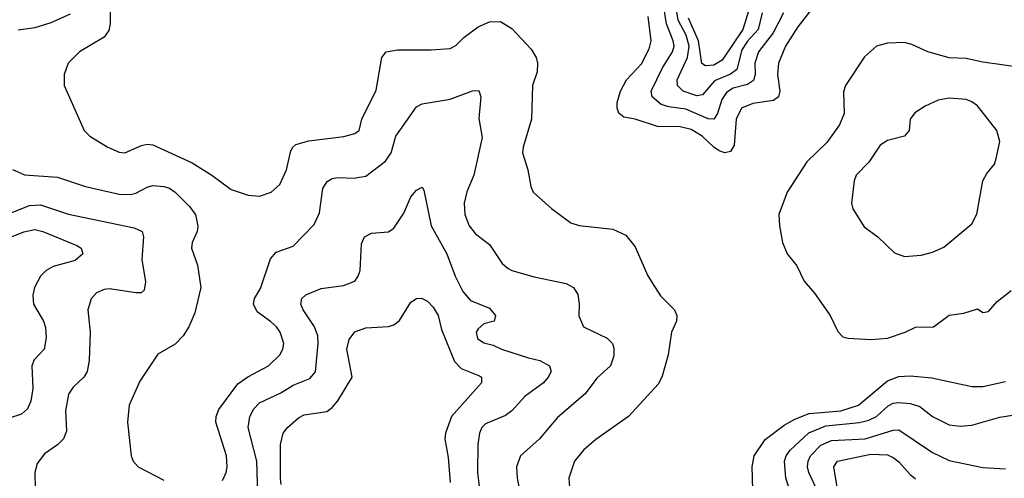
# Model space of a CAD drawing. Header units: inches. Extents: x 1308407 to 1441228, y 959628 to 1036311.
# Tile 527 of 656: x 1418795 to 1422306, y 974469 to 976105. Entities that reach past the tile are written whole.
import ezdxf

# ---------------------------------------------------------------- set-up
doc = ezdxf.new("R2010")
doc.units = ezdxf.units.IN
doc.header["$MEASUREMENT"] = 0
doc.layers.add('B4917', color=7, linetype='Continuous')
doc.layers.add('B4927', color=7, linetype='Continuous')

msp = doc.modelspace()

# ---------------------------------------------------------------- linework, layer by layer
at = {"layer": 'B4917', "color": 5}
for points, elevation in [([(1419118.8, 976230), (1419118.3, 976090), (1419113.7, 976066.3), (1419096.9, 976043.1), (1419008.8, 975990), (1418968.8, 975950), (1418953.7, 975910), (1418954.4, 975870), (1419024.9, 975710), (1419045.5, 975690), (1419110.2, 975650.2), (1419150, 975632.9), (1419170, 975630.3), (1419230, 975655.9), (1419250, 975661.1), (1419270, 975658.8), (1419410, 975593.9), (1419480.8, 975550), (1419550, 975499.7), (1419610, 975479.7), (1419650, 975475.2), (1419691.6, 975490), (1419722.7, 975517.3), (1419746.9, 975570), (1419762.6, 975637.4), (1419769.4, 975650.6), (1419780.5, 975659.5), (1419826.6, 975673.4), (1419951.2, 975688.8), (1419990, 975699.2), (1420000, 975706.2)], 3080), ([(1418974.9, 976125.1), (1418906, 976094), (1418850, 976076.3), (1418790, 976067.9)], 3060), ([(1418770.2, 975570.2), (1418812.2, 975552.2), (1418930, 975543), (1419030, 975510.1), (1419150, 975482.1), (1419190, 975481), (1419210, 975485.9), (1419250, 975507.6), (1419270, 975513.1), (1419310, 975510.1), (1419330, 975503.5), (1419350.2, 975490), (1419400.2, 975440.2), (1419422.6, 975410), (1419431.1, 975368.9), (1419428, 975350), (1419410.2, 975310), (1419408.6, 975290), (1419429.2, 975230), (1419440.8, 975150), (1419420, 975060), (1419399, 975010), (1419378, 974978), (1419350, 974948.2), (1419287.9, 974912.1), (1419224.3, 974815.7), (1419186.3, 974730), (1419179.5, 974670), (1419192.7, 974550), (1419200.5, 974530), (1419218, 974510), (1419310, 974462.7)], 3060), ([(1419518.2, 974461.8), (1419531.8, 974490), (1419535.3, 974510), (1419532.6, 974550), (1419495, 974670), (1419495.9, 974690), (1419505.3, 974714.7), (1419573.6, 974806.4), (1419608.4, 974831.6), (1419683.1, 974870), (1419723.1, 974910), (1419734, 974930), (1419737.2, 974950), (1419724.5, 974990), (1419710.8, 975010), (1419690, 975028.7), (1419642.5, 975062.5), (1419629, 975090), (1419632.5, 975110), (1419653.6, 975146.4), (1419690, 975251.7), (1419710, 975275.8), (1419770, 975297.3), (1419845.6, 975374.4), (1419863.9, 975416.1), (1419876.7, 975503.2), (1419891.8, 975528.2), (1419910, 975538.2), (1419930, 975541.9), (1419990, 975539.8), (1420000, 975541.6)], 3060), ([(1418750, 975409.6), (1418830, 975442.1), (1418870, 975445.2), (1418970, 975411.1), (1419203.2, 975363.2), (1419232.7, 975350), (1419236.9, 975330), (1419230.9, 975250), (1419244.5, 975170), (1419239.4, 975140.6), (1419228.9, 975131.1), (1419209.2, 975130.8), (1419115.3, 975144.7), (1419096.9, 975143.1), (1419069.4, 975130.6), (1419050.2, 975109.8), (1419038.2, 975070), (1419047.3, 974990), (1419043.2, 974890), (1419036, 974850), (1419024.2, 974830), (1418986.1, 974794), (1418970.1, 974769.9), (1418958.7, 974710), (1418962.2, 974637.8), (1418951.3, 974610), (1418930, 974588.5), (1418883.6, 974556.4), (1418858, 974522), (1418849.2, 974490), (1418850.2, 974430)], 3040), ([(1418650, 975284), (1418810, 975348.2), (1418850, 975356.8), (1418877.8, 975350), (1418999.3, 975299.3), (1419014.9, 975290), (1419020.2, 975270), (1418993.6, 975246.4), (1418915.2, 975224.8), (1418889.4, 975210.6), (1418869.4, 975190), (1418848.6, 975150), (1418842.2, 975122.2), (1418845, 975090), (1418880.5, 975030), (1418887.3, 975007.3), (1418889.5, 974970), (1418882.6, 974930), (1418847.6, 974892.4), (1418839.3, 974870), (1418842.3, 974790), (1418835.2, 974744.8), (1418823.2, 974716.8), (1418802.3, 974697.7), (1418712.4, 974670)], 3020), ([(1419644.7, 974410), (1419641.1, 974530), (1419609.9, 974649.9), (1419615.8, 974690), (1419630, 974716.5), (1419650, 974738.5), (1419726.4, 974773.6), (1419770, 974801), (1419830, 974825.5), (1419850.4, 974849.6), (1419860.1, 974950), (1419858, 974978), (1419846.6, 975010), (1419806.2, 975070), (1419798.4, 975090), (1419801.1, 975110), (1419815.8, 975124.2), (1419870, 975146.2), (1419950, 975156.5), (1419990, 975172.9), (1420000, 975186.3)], 3040), ([(1419727.6, 974447.6), (1419724.9, 974470), (1419725.9, 974590), (1419735.3, 974630), (1419750, 974650.3), (1419790, 974685.5), (1419810, 974695.4), (1419890, 974708.1), (1419910, 974722), (1419930, 974745.2), (1419981.2, 974830), (1419962.3, 974930), (1419970, 974964.9), (1419990, 974992), (1420000, 974995.5)], 3020)]:
    msp.add_lwpolyline(points, dxfattribs=dict(at, elevation=elevation))
at = {"layer": 'B4927', "color": 5}
for points, elevation in [([(1421661.9, 976198.1), (1421570, 976079.9), (1421526.3, 976010), (1421501, 975950), (1421497.1, 975910), (1421505.9, 975850), (1421501.4, 975830), (1421483, 975817), (1421410, 975806.4), (1421369.5, 975790), (1421350.1, 975749.9), (1421342.9, 975657.1), (1421330, 975634.4), (1421310, 975630.5), (1421290, 975637.2), (1421270, 975650.4), (1421228.8, 975690), (1421190, 975713.5), (1421150, 975722.5), (1421070, 975724.4), (1420990, 975749.8), (1420950, 975757.4), (1420931.4, 975771.4), (1420925.4, 975790), (1420926, 975810), (1420937.5, 975850), (1420959.2, 975890), (1421012, 975948), (1421039.5, 976000.5), (1421047.2, 976030), (1421036.2, 976116.2)], 3080), ([(1421442.3, 976130), (1421428.2, 976070), (1421390, 976028.9), (1421370, 975997.2), (1421352.5, 975927.5), (1421329.4, 975910.6), (1421273.3, 975886.7), (1421230, 975837.5), (1421210, 975833.8), (1421161, 975850), (1421140.4, 975870), (1421140.1, 975890), (1421177, 975970), (1421182.7, 976010), (1421171.2, 976050), (1421143.6, 976103.6), (1421133, 976170)], 3040), ([(1421405.2, 976170), (1421373.6, 976070), (1421299.6, 975960.4), (1421270, 975942.8), (1421240.5, 975940.5), (1421228.2, 975948.2), (1421216.3, 976030), (1421179.6, 976110)], 3020), ([(1421518.8, 976130), (1421481.8, 976058.2), (1421430, 975989.8), (1421416.6, 975950), (1421417.7, 975910), (1421412.2, 975887.8), (1421390, 975873.9), (1421339.7, 975860.3), (1421315, 975845), (1421299.4, 975820.6), (1421283.9, 975770), (1421270, 975750.6), (1421250, 975751.3), (1421170, 975786.4), (1421110, 975794.3), (1421082.6, 975802.6), (1421050.4, 975830), (1421047.2, 975850), (1421086.8, 975933.2), (1421122.6, 975990), (1421128.4, 976010), (1421125.8, 976030), (1421101.6, 976090), (1421092.4, 976150)], 3060), ([(1420000, 975706.2), (1420005.4, 975710), (1420015.3, 975750), (1420065.9, 975854), (1420086.3, 975970), (1420101.7, 975990), (1420142.3, 975997.7), (1420262.7, 975997.3), (1420330, 976001.8), (1420350, 976012.6), (1420378.9, 976041.1), (1420430, 976079.3), (1420470, 976097.7), (1420510, 976098), (1420550, 976073.6), (1420619.4, 975999.4), (1420636.9, 975970), (1420642.2, 975950), (1420640.7, 975919.3), (1420623.9, 975870), (1420620.7, 975750), (1420590.2, 975650), (1420588.4, 975630), (1420607.8, 975570), (1420617.4, 975510), (1420625.7, 975490), (1420691.3, 975431.3), (1420760.9, 975380.9), (1420790, 975371.3), (1420910, 975358), (1420956.6, 975336.6), (1420990, 975294.9), (1421033.7, 975193.7), (1421050, 975166), (1421080.5, 975120.5), (1421130.3, 975070), (1421138.9, 975050), (1421137, 975030), (1421119.5, 974990), (1421107.9, 974910), (1421086.1, 974833.9), (1421073.2, 974806.8), (1420965.7, 974690), (1420850, 974607.6), (1420805.3, 974570), (1420773.6, 974530), (1420753.8, 974470), (1420760.2, 974370)], 3080), ([(1422365.4, 975934.6), (1422230, 975953), (1422170, 975966), (1422110, 975969.1), (1422033.3, 975990), (1421976.7, 976016.7), (1421950, 976023.9), (1421890, 976021.7), (1421850, 976010.7), (1421807.1, 975972.9), (1421739.4, 975870), (1421732.9, 975847.2), (1421735.5, 975770), (1421717.9, 975730), (1421673.6, 975666.4), (1421601.5, 975598.5), (1421532.2, 975490), (1421502, 975410), (1421504, 975370), (1421514.9, 975310), (1421531.8, 975270), (1421566.6, 975226.6), (1421592.6, 975172.6), (1421628.8, 975130), (1421685.3, 975050), (1421712.6, 974992.6), (1421730, 974974.4), (1421749.2, 974969.2), (1421830, 974963.9), (1421890, 974969.5), (1421952.7, 974990), (1421990, 975008.5), (1422054, 975010), (1422110, 975051.3), (1422161.5, 975058.5), (1422210, 975073.4), (1422230, 975061), (1422250, 975063.7), (1422280.6, 975099.4), (1422330, 975139.7)], 3120), ([(1420000, 975541.6), (1420030, 975547.1), (1420099.6, 975600.4), (1420119.4, 975630), (1420137.1, 975690), (1420210, 975793.8), (1420230, 975805.4), (1420330, 975821), (1420410, 975851.3), (1420432.1, 975852), (1420439.1, 975830), (1420433.1, 975753.1), (1420445, 975685), (1420415.2, 975550), (1420389.5, 975490.5), (1420379.7, 975450), (1420382.3, 975410), (1420397.7, 975370), (1420420.8, 975340.8), (1420470, 975302.7), (1420515.4, 975235.4), (1420537.5, 975217.5), (1420550.7, 975210), (1420630, 975188), (1420744.5, 975164.5), (1420770.2, 975150.2), (1420785.3, 975125.2), (1420790.3, 975090), (1420789, 975049), (1420806, 975010), (1420890, 974969.1), (1420909.1, 974950), (1420913.3, 974933.3), (1420913.9, 974906.1), (1420902.4, 974870), (1420853.8, 974826.2), (1420811.4, 974770), (1420713.5, 974686.5), (1420648.4, 974610), (1420581.3, 974550), (1420566.8, 974510), (1420569.3, 974470), (1420596.9, 974330)], 3060), ([(1420000, 975186.3), (1420002.8, 975190), (1420009, 975210), (1420014, 975306), (1420024.4, 975330), (1420050, 975343.9), (1420110, 975348.3), (1420130, 975361.3), (1420165.3, 975414.7), (1420190, 975473.1), (1420210, 975496.9), (1420230, 975507.7), (1420236.5, 975496.5), (1420262.7, 975370), (1420318.4, 975270), (1420347.8, 975190), (1420375.1, 975135.1), (1420403.2, 975103.2), (1420470, 975075.7), (1420491.5, 975050), (1420487.3, 975030), (1420450, 975019.9), (1420430, 975002), (1420423.6, 974990), (1420427.4, 974967.4), (1420450, 974952), (1420484, 974944), (1420513.7, 974930), (1420610, 974899), (1420650.4, 974890), (1420684, 974870), (1420690.2, 974850), (1420680.2, 974830), (1420662.9, 974810), (1420597.9, 974762.1), (1420550, 974709.8), (1420527.1, 974693), (1420456.4, 974663.6), (1420442.9, 974650), (1420435, 974630), (1420428.8, 974590), (1420427.5, 974490), (1420440.2, 974390)], 3040), ([(1420000, 974995.5), (1420030, 975006), (1420110, 975010.3), (1420130, 975016.5), (1420150, 975032.2), (1420190, 975098), (1420210, 975110.3), (1420228.5, 975111.5), (1420250, 975100.8), (1420270, 975080.2), (1420287.3, 975050), (1420299.5, 974999.5), (1420346, 974886), (1420370, 974861.3), (1420435.2, 974835.2), (1420442, 974830), (1420442, 974822), (1420441.7, 974810), (1420334.8, 974690), (1420313.3, 974630), (1420310.8, 974610), (1420323.7, 974543.7), (1420330, 974454)], 3020), ([(1421409.9, 974430), (1421406.5, 974510), (1421414.8, 974550), (1421452.9, 974607.1), (1421520.8, 974659.2), (1421559.5, 974680.5), (1421610, 974699.9), (1421722.9, 974710), (1421786.2, 974730), (1421890, 974816.9), (1421930, 974831.8), (1421970, 974834.3), (1422048.2, 974828.2), (1422190, 974796.9), (1422230, 974796.8), (1422310, 974814.1)], 3080), ([(1421552.7, 974390), (1421526.7, 974470), (1421522.8, 974530), (1421528.9, 974550), (1421542.7, 974570), (1421608.7, 974631.3), (1421670, 974657), (1421790, 974668.2), (1421823.5, 974676.5), (1421850, 974690), (1421892.3, 974727.7), (1421910, 974736.9), (1421930, 974740.1), (1421970, 974736.1), (1422004.9, 974724.9), (1422050, 974689.3), (1422110, 974660.5), (1422150, 974655.1), (1422190, 974659.2), (1422290, 974687.2), (1422410, 974705.9)], 3060), ([(1421640.8, 974420.8), (1421609.4, 974490), (1421604.7, 974510), (1421606.7, 974530), (1421615.2, 974550), (1421652.1, 974587.9), (1421690, 974604.3), (1421810, 974610.3), (1421910, 974640.8), (1421930, 974642.3), (1422050, 974561.4), (1422110, 974532.5), (1422230, 974507.5), (1422310, 974503.2)], 3040), ([(1421711.7, 974430), (1421697.9, 974510), (1421711.1, 974530), (1421830, 974555.9), (1421890, 974552.7), (1421910, 974543.9), (1421930, 974528.1), (1421970, 974483.2), (1421990, 974467.9)], 3020)]:
    msp.add_lwpolyline(points, dxfattribs=dict(at, elevation=elevation))
at = {"layer": 'B4927', "color": 5, "elevation": 3140}
msp.add_lwpolyline([(1422110, 975825.1), (1422070, 975818.3), (1422023.5, 975796.5), (1421987.2, 975772.8), (1421970.3, 975750), (1421967.2, 975710), (1421950.3, 975690), (1421890, 975674), (1421862.9, 975657.1), (1421823.2, 975596.8), (1421777.6, 975550), (1421770.4, 975530), (1421761, 975450), (1421766, 975430), (1421806.7, 975366.7), (1421855.5, 975330), (1421914, 975274), (1421950, 975260.4), (1422010, 975265.5), (1422050, 975276.3), (1422090, 975294), (1422190, 975377.3), (1422208.2, 975411.8), (1422229.8, 975530), (1422244.1, 975555.9), (1422271.2, 975590), (1422277.4, 975610), (1422289.7, 975670), (1422279.7, 975710), (1422210, 975798.3), (1422190, 975812.6), (1422170, 975819.8)], close=True, dxfattribs=at)

doc.saveas('drawing.dxf')
